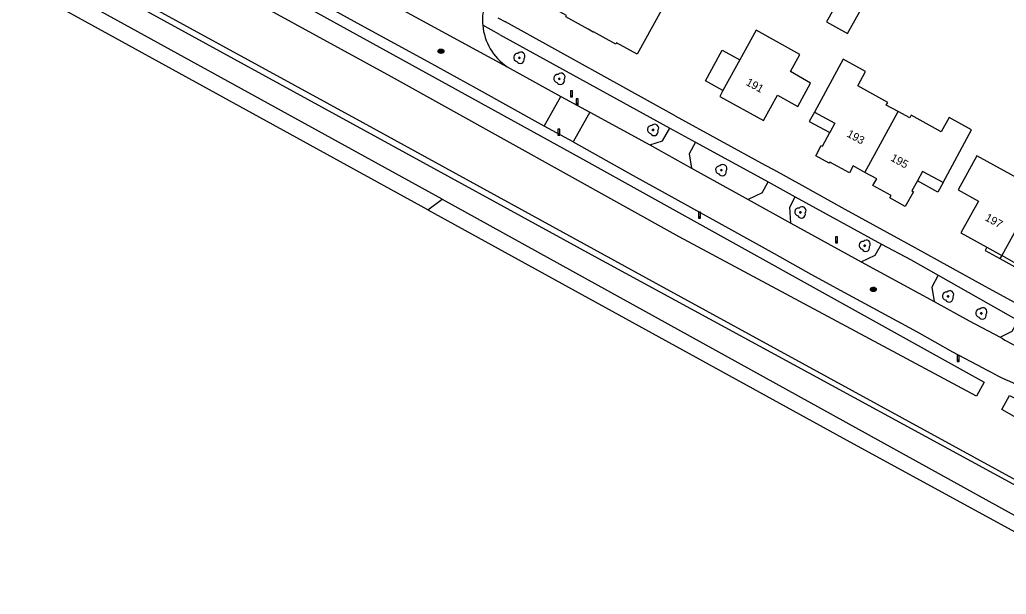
# Model space of a CAD drawing. Extents: x 194485 to 197793, y 468269 to 470822.
# Drawn here: x 197368.8 to 197516.7, y 468411.7 to 468497.8 of the extents above; entities that cross this region are included whole.
import ezdxf

# ---------------------------------------------------------------- set-up
doc = ezdxf.new("R2010")
doc.units = 0
for name, color, linetype in [('BGT begrenzing kruinlijn', 7, 'Continuous'), ('BGT grensvlak begroeid terreindeel', 7, 'Continuous'), ('BGT grensvlak begroeid terreindeel LR', 7, 'Continuous'), ('BGT grensvlak gebouwinstallatie plus 1', 7, 'Continuous'), ('BGT grensvlak pand op maaiveld', 7, 'Continuous'), ('BGT grensvlak pand op maaiveld LR', 7, 'Continuous'), ('BGT grensvlak waterdeel', 7, 'Continuous'), ('BGT grensvlak wegdeel', 7, 'Continuous'), ('BGT lijnelement scheiding hek', 7, 'Continuous'), ('BGT puntobject paal afsluitpaal', 7, 'Continuous'), ('BGT puntobject paal lichtmast', 7, 'Continuous'), ('BGT puntobject put inspectie- rioolput', 7, 'Continuous'), ('BGT puntobject vegetatieobject boom', 7, 'Continuous'), ('BGT tekst huisnummerreeks', 7, 'Continuous')]:
    doc.layers.add(name, color=color, linetype=linetype)

msp = doc.modelspace()

# ---------------------------------------------------------------- linework, layer by layer
at = {"layer": 'BGT begrenzing kruinlijn'}
msp.add_line((197429.98, 468469.3), (197358.88, 468508.39), dxfattribs=at)
at = {"layer": 'BGT grensvlak begroeid terreindeel'}
msp.add_line((197429.98, 468469.3), (197432.17, 468470.91), dxfattribs=at)
for points in [[(197432.17, 468470.91), (197318.73, 468533.24), (197301.53, 468543.04), (197272.84, 468558.59), (197252.23, 468569.08), (197184.03, 468606.3), (197086.41, 468660.07), (197019.51, 468696.76), (197018.33, 468697.43), (197018.03, 468697.82), (197018.09, 468698.2), (197018.27, 468698.54), (197018.63, 468699.25), (197019.53, 468701), (197019.56, 468701.06), (197019.58, 468701.21)], [(197019.58, 468701.21), (197091.49, 468661.83), (197280.71, 468557.75), (197386.19, 468500), (197454.51, 468462.59), (197487.13, 468444.87), (197529, 468422.12), (197536.21, 468418.22)]]:
    msp.add_lwpolyline(points, dxfattribs=at)
at = {"layer": 'BGT grensvlak begroeid terreindeel LR'}
msp.add_lwpolyline([(197432.17, 468470.91), (197517.47, 468423.79), (197533.99, 468414.85)], dxfattribs=at)
at = {"layer": 'BGT grensvlak gebouwinstallatie plus 1'}
msp.add_line((197516.04, 468462.46), (197515.78, 468461.99), dxfattribs=at)
for points in [[(197493.96, 468504.91), (197489.78, 468497.48), (197492.9, 468495.73), (197497.07, 468503.16), (197493.96, 468504.91)], [(197474.25, 468487.18), (197471.62, 468488.63), (197474.14, 468493.23), (197476.77, 468491.79)], [(197487.97, 468483.96), (197487.19, 468482.53), (197490.26, 468480.88)], [(197507.26, 468473.38), (197506.47, 468471.95), (197503.41, 468473.63)], [(197513.82, 468463.69), (197513.55, 468463.22), (197515.78, 468461.99)], [(197515.78, 468461.99), (197518.02, 468460.76), (197518.28, 468461.23)]]:
    msp.add_lwpolyline(points, dxfattribs=at)
at = {"layer": 'BGT grensvlak pand op maaiveld'}
for p, q in [((197476.77, 468491.79), (197474.25, 468487.18)), ((197513.82, 468463.69), (197516.04, 468462.46)), ((197518.28, 468461.23), (197516.04, 468462.46))]:
    msp.add_line(p, q, dxfattribs=at)
for points in [[(197460.1, 468504.49), (197466.09, 468501.19), (197461.36, 468492.64), (197458.31, 468494.32), (197458.2, 468494.13), (197454.83, 468495.99), (197454.8, 468495.93), (197454.02, 468496.36), (197454.05, 468496.4), (197450.68, 468498.25), (197450.78, 468498.44), (197449.8, 468498.98), (197447.74, 468500.1), (197448.44, 468501.37)], [(197474.25, 468487.18), (197473.76, 468486.31), (197480.32, 468482.69), (197480.34, 468482.7), (197482.44, 468486.5), (197485.48, 468484.79), (197487.4, 468488.31), (197484.36, 468490.02), (197485.77, 468492.58), (197479.21, 468496.21), (197476.77, 468491.79)], [(197500.5, 468484.04), (197498.74, 468485), (197498.96, 468485.38), (197494.45, 468487.88), (197495.64, 468490.02), (197492.27, 468491.87), (197487.97, 468483.96), (197487.97, 468483.96)], [(197487.97, 468483.96), (197491.03, 468482.3), (197490.26, 468480.88)], [(197507.26, 468473.38), (197511.53, 468481.29), (197508.17, 468483.13), (197506.99, 468481), (197502.46, 468483.48), (197502.25, 468483.07), (197500.5, 468484.04)], [(197495.54, 468474.91), (197493.79, 468475.88), (197493.23, 468474.85), (197490.28, 468476.47), (197490.19, 468476.3), (197488.15, 468477.42), (197488.97, 468478.94), (197489.15, 468478.84), (197490.26, 468480.88)], [(197521.5, 468472.37), (197512.32, 468477.42), (197509.5, 468472.3), (197512.55, 468470.62), (197509.91, 468465.84), (197513.82, 468463.69)], [(197503.41, 468473.63), (197502.59, 468472.14), (197502.8, 468472.02), (197501.58, 468469.81), (197499.27, 468471.09), (197499.45, 468471.43), (197496.74, 468472.94), (197497.3, 468473.95), (197495.54, 468474.91)], [(197507.26, 468473.38), (197504.19, 468475.06), (197503.41, 468473.63)]]:
    msp.add_lwpolyline(points, dxfattribs=at)
at = {"layer": 'BGT grensvlak pand op maaiveld LR'}
for p, q in [((197495.54, 468474.91), (197500.5, 468484.04)), ((197521.5, 468472.37), (197516.04, 468462.46))]:
    msp.add_line(p, q, dxfattribs=at)
at = {"layer": 'BGT grensvlak waterdeel'}
for points in [[(197352.24, 468529.58), (197353.49, 468531.68), (197399.63, 468506.47), (197452.8, 468477.16), (197513.42, 468443.46), (197512.27, 468441.37), (197467.68, 468465.28), (197424.54, 468489.25), (197365.64, 468521.47), (197352.24, 468529.58)], [(197544.5, 468423.25), (197516.07, 468439.36), (197517.19, 468441.48), (197540.85, 468429.28), (197542.76, 468430.3)]]:
    msp.add_lwpolyline(points, dxfattribs=at)
at = {"layer": 'BGT grensvlak wegdeel'}
for p, q in [((197425.81, 468499.47), (197441.87, 468490.75)), ((197440.51, 468498.1), (197441.66, 468497.49)), ((197467.09, 468483.37), (197441.66, 468497.49)), ((197440.75, 468495.59), (197438.23, 468496.96)), ((197440.75, 468495.59), (197466.27, 468481.57)), ((197441.87, 468490.75), (197449.96, 468486.31)), ((197447.45, 468481.86), (197449.96, 468486.31)), ((197449.96, 468486.31), (197454.3, 468483.95)), ((197454.3, 468483.95), (197451.8, 468479.52)), ((197454.3, 468483.95), (197463.3, 468479.03)), ((197451.8, 468479.52), (197447.45, 468481.86)), ((197466.27, 468481.57), (197470.15, 468479.45)), ((197470.15, 468479.45), (197481.03, 468473.48)), ((197463.3, 468479.03), (197469.55, 468475.57)), ((197469.55, 468475.57), (197478.05, 468470.87)), ((197480.14, 468471.86), (197481.03, 468473.48)), ((197481.03, 468473.48), (197485.09, 468471.25)), ((197480.14, 468471.86), (197478.05, 468470.87)), ((197478.05, 468470.87), (197484.45, 468467.33)), ((197484.26, 468469.73), (197485.09, 468471.25)), ((197485.09, 468471.25), (197498.03, 468464.14)), ((197484.45, 468467.33), (197484.26, 468469.73)), ((197492.51, 468469.41), (197503.02, 468463.65)), ((197503.02, 468463.65), (197513.5, 468457.87)), ((197494.97, 468461.53), (197505.91, 468455.59)), ((197506.53, 468459.49), (197518.53, 468452.73))]:
    msp.add_line(p, q, dxfattribs=at)
for points in [[(197447.45, 468481.86), (197437.27, 468487.51), (197430.04, 468491.5), (197419.93, 468496.99), (197411.95, 468501.45), (197404.3, 468505.67), (197393.38, 468511.68), (197385.02, 468516.22)], [(197467.09, 468483.37), (197480.58, 468476.01), (197481.82, 468475.33)], [(197463.3, 468479.03), (197465.18, 468479.65), (197466.27, 468481.57)], [(197451.8, 468479.52), (197460.78, 468474.44), (197467.01, 468470.98), (197475.51, 468466.29), (197481.91, 468462.75), (197487.45, 468459.66), (197492.47, 468456.93), (197503.38, 468451), (197508.67, 468448.04), (197513.24, 468445.65)], [(197470.15, 468479.45), (197469.2, 468477.69), (197469.55, 468475.57)], [(197481.82, 468475.33), (197486.08, 468473.01), (197492.51, 468469.41)], [(197429.98, 468469.3), (197492.28, 468435.09), (197526.28, 468416.55), (197558.64, 468399.1), (197612.24, 468370.95), (197701.77, 468325.02), (197742.41, 468303.8)], [(197484.45, 468467.33), (197489.98, 468464.25), (197494.97, 468461.53)], [(197494.97, 468461.53), (197497.09, 468462.5), (197498.03, 468464.14)], [(197498.03, 468464.14), (197502.39, 468461.85), (197506.53, 468459.49)], [(197506.53, 468459.49), (197505.58, 468457.73), (197505.91, 468455.59)], [(197513.5, 468457.87), (197519.65, 468454.52), (197522.88, 468452.74), (197523.58, 468452.44), (197524.31, 468452.19), (197525.06, 468452.01), (197525.82, 468451.9), (197526.58, 468451.84)], [(197505.91, 468455.59), (197511.17, 468452.65), (197515.8, 468450.22)], [(197515.8, 468450.22), (197517.63, 468451.12), (197518.53, 468452.73)]]:
    msp.add_lwpolyline(points, dxfattribs=at)
for centre, radius, start, end in [((197446.79, 468497.74), 8.6, 169.7833, 185.1944), ((197446.68, 468497.75), 8.49, 185.3212, 235.4678), ((197532.05, 468477.31), 31.59, 239.0373, 251.3854), ((197532.05, 468477.3), 36.82, 239.2785, 255.1275)]:
    msp.add_arc(centre, radius, start, end, dxfattribs=at)
at = {"layer": 'BGT lijnelement scheiding hek'}
msp.add_lwpolyline([(197141.73, 468635.15), (197260.44, 468570.02), (197279.69, 468559.33), (197296.67, 468550.12), (197316.11, 468539.31), (197420.23, 468482.41), (197464.18, 468458.29), (197526.83, 468424.11), (197536.28, 468418.88), (197536.78, 468417.92), (197547.66, 468412.21), (197563.2, 468403.77), (197578.24, 468395.84), (197597, 468386.1), (197611.66, 468378.34), (197652.78, 468357.36), (197675.78, 468345.78), (197705.9, 468330.18), (197722.04, 468321.94), (197735.96, 468315.02), (197747.76, 468309.02), (197745.98, 468305.6), (197754.99, 468300.86), (197775.88, 468290.29)], dxfattribs=at)
at = {"layer": 'BGT puntobject paal afsluitpaal'}
for points in [[(197452.52, 468485.95), (197452.22, 468485.95), (197452.22, 468485.05), (197452.37, 468485.05)], [(197452.37, 468485.05), (197452.52, 468485.05), (197452.52, 468485.95)], [(197449.77, 468481.38), (197449.48, 468481.38), (197449.48, 468480.48), (197449.62, 468480.48)], [(197449.62, 468480.48), (197449.77, 468480.48), (197449.77, 468481.38)]]:
    msp.add_lwpolyline(points, dxfattribs=at)
for centre, start, end in [((197452.37, 468485.15), 0, 180), ((197452.37, 468485.15), 0, 180), ((197452.37, 468485.15), 180, 0), ((197452.37, 468485.15), 180, 270), ((197452.37, 468485.15), 270, 0), ((197449.62, 468480.58), 0, 180), ((197449.62, 468480.58), 0, 180), ((197449.62, 468480.58), 180, 0), ((197449.62, 468480.58), 180, 270), ((197449.62, 468480.58), 270, 0)]:
    msp.add_arc(centre, 0.1, start, end, dxfattribs=at)
at = {"layer": 'BGT puntobject paal lichtmast'}
for points in [[(197451.68, 468487.14), (197451.39, 468487.14), (197451.39, 468486.23), (197451.54, 468486.23)], [(197451.54, 468486.23), (197451.68, 468486.23), (197451.68, 468487.14)], [(197470.89, 468468.97), (197470.59, 468468.97), (197470.59, 468468.07), (197470.74, 468468.07)], [(197470.74, 468468.07), (197470.89, 468468.07), (197470.89, 468468.97)], [(197491.41, 468465.26), (197491.11, 468465.26), (197491.11, 468464.36), (197491.26, 468464.36)], [(197491.26, 468464.36), (197491.41, 468464.36), (197491.41, 468465.26)], [(197509.66, 468447.48), (197509.36, 468447.48), (197509.36, 468446.58), (197509.51, 468446.58)], [(197509.51, 468446.58), (197509.66, 468446.58), (197509.66, 468447.48)]]:
    msp.add_lwpolyline(points, dxfattribs=at)
for centre, start, end in [((197451.54, 468486.34), 0, 180), ((197451.54, 468486.34), 0, 180), ((197451.54, 468486.34), 180, 0), ((197451.54, 468486.34), 180, 270), ((197451.54, 468486.34), 270, 0), ((197470.74, 468468.17), 0, 180), ((197470.74, 468468.17), 0, 180), ((197470.74, 468468.17), 180, 0), ((197470.74, 468468.17), 180, 270), ((197470.74, 468468.17), 270, 0), ((197491.26, 468464.46), 0, 180), ((197491.26, 468464.46), 0, 180), ((197491.26, 468464.46), 180, 0), ((197491.26, 468464.46), 180, 270), ((197491.26, 468464.46), 270, 0), ((197509.51, 468446.68), 0, 180), ((197509.51, 468446.68), 0, 180), ((197509.51, 468446.68), 180, 0), ((197509.51, 468446.68), 180, 270), ((197509.51, 468446.68), 270, 0)]:
    msp.add_arc(centre, 0.1, start, end, dxfattribs=at)
at = {"layer": 'BGT puntobject put inspectie- rioolput'}
for p, q in [((197431.88, 468493.12), (197431.73, 468493.12)), ((197431.73, 468493.04), (197431.88, 468493.04)), ((197432.23, 468493.12), (197432.07, 468493.12)), ((197432.07, 468493.04), (197432.23, 468493.04)), ((197496.72, 468457.42), (197496.56, 468457.42)), ((197496.56, 468457.34), (197496.72, 468457.34)), ((197497.06, 468457.42), (197496.9, 468457.42)), ((197496.9, 468457.34), (197497.06, 468457.34))]:
    msp.add_line(p, q, dxfattribs=at)
for centre, radius, start, end in [((197431.73, 468493.08), 0.0375, 90, 270), ((197431.98, 468493.08), 0.1, 0, 180), ((197431.98, 468493.08), 0.1, 157.9757, 180), ((197431.98, 468493.08), 0.1, 180, 202.0243), ((197431.98, 468493.08), 0.1, 180, 0), ((197431.98, 468493.08), 0.1, 0, 22.0243), ((197431.98, 468493.08), 0.1, 337.9757, 0), ((197432.23, 468493.08), 0.0375, 270, 90), ((197496.56, 468457.38), 0.0375, 90, 270), ((197496.81, 468457.38), 0.1, 0, 180), ((197496.81, 468457.38), 0.1, 157.9757, 180), ((197496.81, 468457.38), 0.1, 180, 202.0243), ((197496.81, 468457.38), 0.1, 180, 0), ((197496.81, 468457.38), 0.1, 0, 22.0243), ((197496.81, 468457.38), 0.1, 337.9757, 0), ((197497.06, 468457.38), 0.0375, 270, 90)]:
    msp.add_arc(centre, radius, start, end, dxfattribs=at)
for centre in [(197431.98, 468493.08), (197496.81, 468457.38)]:
    msp.add_ellipse(centre, major_axis=(0.392, 0), ratio=0.689655, dxfattribs=at)
for points in [[(197432.42, 468493.08), (197432.42, 468493.12), (197432.4, 468493.17), (197432.34, 468493.28), (197432.26, 468493.34), (197432.07, 468493.4), (197431.96, 468493.41), (197431.75, 468493.37), (197431.66, 468493.32), (197431.56, 468493.21), (197431.53, 468493.15), (197431.53, 468493.02), (197431.56, 468492.96), (197431.64, 468492.86), (197431.7, 468492.82), (197431.88, 468492.76), (197432.01, 468492.75), (197432.25, 468492.81), (197432.34, 468492.88), (197432.41, 468493.01), (197432.42, 468493.04), (197432.42, 468493.08)], [(197497.25, 468457.38), (197497.25, 468457.42), (197497.24, 468457.47), (197497.17, 468457.58), (197497.09, 468457.64), (197496.9, 468457.7), (197496.79, 468457.71), (197496.59, 468457.67), (197496.5, 468457.62), (197496.39, 468457.51), (197496.37, 468457.45), (197496.37, 468457.32), (197496.39, 468457.26), (197496.47, 468457.16), (197496.53, 468457.12), (197496.71, 468457.06), (197496.85, 468457.05), (197497.08, 468457.11), (197497.18, 468457.18), (197497.24, 468457.31), (197497.25, 468457.34), (197497.25, 468457.38)]]:
    msp.add_open_spline(points, degree=3, dxfattribs=at)
at = {"layer": 'BGT puntobject vegetatieobject boom'}
for centre in [(197443.71, 468492.09), (197449.72, 468488.94), (197463.77, 468481.28), (197473.99, 468475.25), (197485.86, 468468.93), (197495.5, 468463.93), (197508.01, 468456.33), (197512.99, 468453.78)]:
    msp.add_circle(centre, 0.1, dxfattribs=at)
for centre, radius, start, end in [((197443.46, 468492.14), 0.6, 85.137, 257.7544), ((197443.96, 468492.34), 0.6, 323.5446, 138.4658), ((197443.86, 468491.84), 0.6, 208.5058, 13.8356), ((197443.71, 468492.09), 0.1, 0, 180), ((197443.71, 468492.09), 0.1, 180, 0), ((197449.97, 468489.19), 0.6, 323.5446, 138.4658), ((197449.47, 468488.99), 0.6, 85.137, 257.7544), ((197449.87, 468488.69), 0.6, 208.5058, 13.8356), ((197449.72, 468488.94), 0.1, 0, 180), ((197449.72, 468488.94), 0.1, 180, 0), ((197463.52, 468481.33), 0.6, 85.137, 257.7544), ((197463.92, 468481.03), 0.6, 208.5058, 13.8356), ((197464.02, 468481.53), 0.6, 323.5446, 138.4658), ((197463.77, 468481.28), 0.1, 0, 180), ((197463.77, 468481.28), 0.1, 180, 0), ((197473.74, 468475.3), 0.6, 85.137, 257.7544), ((197474.14, 468475), 0.6, 208.5058, 13.8356), ((197474.24, 468475.5), 0.6, 323.5446, 138.4658), ((197473.99, 468475.25), 0.1, 0, 180), ((197473.99, 468475.25), 0.1, 180, 0), ((197485.61, 468468.98), 0.6, 85.137, 257.7544), ((197486.11, 468469.18), 0.6, 323.5446, 138.4658), ((197485.86, 468468.93), 0.1, 0, 180), ((197486.01, 468468.68), 0.6, 208.5058, 13.8356), ((197485.86, 468468.93), 0.1, 180, 0), ((197495.25, 468463.98), 0.6, 85.137, 257.7544), ((197495.75, 468464.18), 0.6, 323.5446, 138.4658), ((197495.65, 468463.68), 0.6, 208.5058, 13.8356), ((197495.5, 468463.93), 0.1, 0, 180), ((197495.5, 468463.93), 0.1, 180, 0), ((197508.26, 468456.58), 0.6, 323.5446, 138.4658), ((197507.76, 468456.38), 0.6, 85.137, 257.7544), ((197508.16, 468456.08), 0.6, 208.5058, 13.8356), ((197508.01, 468456.33), 0.1, 0, 180), ((197508.01, 468456.33), 0.1, 180, 0), ((197512.74, 468453.83), 0.6, 85.137, 257.7544), ((197513.24, 468454.03), 0.6, 323.5446, 138.4658), ((197513.14, 468453.53), 0.6, 208.5058, 13.8356), ((197512.99, 468453.78), 0.1, 0, 180), ((197512.99, 468453.78), 0.1, 180, 0)]:
    msp.add_arc(centre, radius, start, end, dxfattribs=at)

# ---------------------------------------------------------------- texts
at = {"layer": 'BGT tekst huisnummerreeks'}
for s, rotation, p in [('191', 331.1, (197477.59, 468488.08)), ('193', 331.2, (197492.71, 468480.35)), ('195', 331.2, (197499.28, 468476.74)), ('197', 331.1, (197513.43, 468467.79))]:
    msp.add_text(s, height=1.2, rotation=rotation, dxfattribs=at).set_placement(p)

doc.saveas('drawing.dxf')
